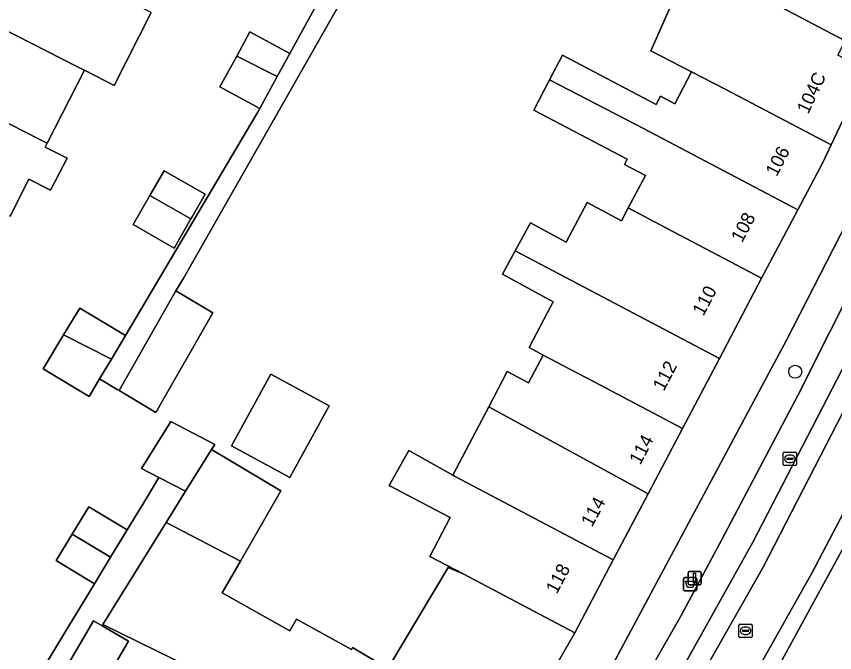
# Model space of a CAD drawing. Extents: x 160349 to 161355, y 381727 to 382854.
# Drawn here: x 160771 to 160832.4, y 382258.6 to 382306.4 of the extents above; entities that cross this region are included whole.
import ezdxf

# ---------------------------------------------------------------- set-up
doc = ezdxf.new("R2010")
doc.units = 0
for name, color, linetype in [('IMGEO_Afvalbak', 7, 'Continuous'), ('IMGEO_Boom', 7, 'Continuous'), ('IMGEO_Erf', 7, 'Continuous'), ('IMGEO_Kolk', 7, 'Continuous'), ('IMGEO_Lichtmast', 7, 'Continuous'), ('IMGEO_Pand', 7, 'Continuous'), ('IMGEO_Pand_nummerreeks', 7, 'Continuous'), ('IMGEO_Parkeervlak_open', 7, 'Continuous'), ('IMGEO_Rijbaan_lokaal_gesloten', 7, 'Continuous'), ('IMGEO_Rijbaan_lokaal_open', 7, 'Continuous'), ('IMGEO_Rioolput', 7, 'Continuous'), ('IMGEO_Voetpad_open', 7, 'Continuous')]:
    doc.layers.add(name, color=color, linetype=linetype)

msp = doc.modelspace()

# ---------------------------------------------------------------- linework, layer by layer
at = {"layer": 'IMGEO_Afvalbak'}
for p, q in [((160821.016, 382263.378), (160821.016, 382264.178)), ((160821.016, 382264.178), (160821.016, 382263.378)), ((160821.116, 382264.278), (160821.906, 382264.278)), ((160821.906, 382264.278), (160821.116, 382264.278)), ((160822.006, 382264.178), (160822.006, 382263.378)), ((160822.006, 382263.378), (160822.006, 382264.178)), ((160821.906, 382263.278), (160821.116, 382263.278)), ((160821.116, 382263.278), (160821.906, 382263.278))]:
    msp.add_line(p, q, dxfattribs=at)
msp.add_lwpolyline([(160821.159, 382263.992), (160821.863, 382263.992), (160821.714, 382263.522), (160821.308, 382263.522), (160821.159, 382263.992)], dxfattribs=at)
for centre, start, end in [((160821.116, 382264.178), 90, 180), ((160821.116, 382264.178), 90, 180), ((160821.906, 382264.178), 0, 90), ((160821.906, 382264.178), 360, 90), ((160821.116, 382263.378), 180, 270), ((160821.116, 382263.378), 180, 270), ((160821.906, 382263.378), 270, 0), ((160821.906, 382263.378), 270, 0)]:
    msp.add_arc(centre, 0.1, start, end, dxfattribs=at)
at = {"layer": 'IMGEO_Boom'}
msp.add_circle((160829.401, 382279.709), 0.489, dxfattribs=at)
at = {"layer": 'IMGEO_Erf'}
for points in [[(160802.381, 382319.928), (160783.462, 382286.678), (160782.929, 382285.783), (160785.687, 382284.139), (160781.428, 382276.661), (160778.67, 382278.304), (160778.524, 382278.391), (160777.203, 382279.186), (160776.409, 382277.866), (160772.973, 382279.932), (160774.499, 382282.471), (160775.712, 382284.489), (160779.149, 382282.423), (160789.026, 382299.122), (160789.217, 382299.471), (160786.234, 382301.101), (160787.491, 382303.405), (160788.482, 382305.222), (160791.467, 382303.592), (160794.993, 382310.046)], [(160772.959, 382257.437), (160774.526, 382260.018), (160776.819, 382263.796), (160773.937, 382265.543), (160775.13, 382267.513), (160776.385, 382269.584), (160779.269, 382267.836), (160780.768, 382270.309), (160781.657, 382271.776), (160780.351, 382272.453), (160782.536, 382275.974), (160785.839, 382274.254), (160785.605, 382273.878), (160790.795, 382270.763), (160787.765, 382265.504), (160786.388, 382263.114), (160791.47, 382260.265), (160791.968, 382261.147), (160796.093, 382258.863), (160796.186, 382259.019), (160798.82, 382257.443), (160803.356, 382265.025), (160804.476, 382264.541), (160801.972, 382265.853), (160803.51, 382268.777), (160802.354, 382269.385), (160798.937, 382271.184), (160800.412, 382273.799), (160803.701, 382271.944), (160806.403, 382277.078), (160807.793, 382279.72), (160809.377, 382278.887), (160810.472, 382280.968), (160809.427, 382281.52), (160810.813, 382284.157), (160811.234, 382284.958), (160807.431, 382287.033), (160808.388, 382288.789), (160809.538, 382290.896), (160812.213, 382289.437), (160813.78, 382292.414), (160816.369, 382291.049), (160816.872, 382292.005), (160818.152, 382294.439), (160816.592, 382295.26), (160816.799, 382295.653), (160809.773, 382299.35), (160810.971, 382301.626), (160811.936, 382303.459), (160818.961, 382299.762), (160819.085, 382299.998), (160819.126, 382300.075), (160819.29, 382300.387), (160820.36, 382299.824), (160821.622, 382302.222), (160818.559, 382303.797), (160821.582, 382310.638), (160833.15, 382304.546)], [(160781.081, 382306.667), (160778.291, 382301.193), (160776.056, 382302.333), (160773.271, 382296.858), (160773.128, 382296.576), (160774.756, 382295.748), (160773.528, 382293.334), (160771.9, 382294.163), (160770.485, 382291.382)], [(160834.745, 382302.338), (160832.085, 382296.731), (160831.466, 382295.427), (160829.591, 382291.871), (160826.879, 382286.728), (160823.708, 382280.714), (160820.934, 382275.452), (160818.351, 382270.553), (160815.736, 382265.593), (160812.852, 382260.124), (160808.268, 382252.126)], [(160815.558, 382257.479), (160828.746, 382282.08), (160838.339, 382300.821)], [(160794.418, 382252.416), (160777.45, 382260.733), (160777.399, 382260.645), (160779.362, 382259.504), (160777.086, 382255.586)]]:
    msp.add_lwpolyline(points, dxfattribs=at)
for points in [[(160779.722, 382290.766), (160780.977, 382292.947), (160782.042, 382294.799), (160785.117, 382293.03), (160784.143, 382291.336), (160784.052, 382291.178), (160782.797, 382288.997)], [(160787.109, 382274.148), (160790.06, 382279.541), (160794.416, 382277.157), (160791.464, 382271.764)]]:
    msp.add_lwpolyline(points, close=True, dxfattribs=at)
at = {"layer": 'IMGEO_Kolk'}
for p, q in [((160828.498, 382272.754), (160828.498, 382273.606)), ((160828.573, 382273.68), (160829.425, 382273.68)), ((160828.986, 382273.46), (160829.011, 382273.46)), ((160829.499, 382273.606), (160829.499, 382272.754)), ((160828.757, 382273.174), (160828.757, 382273.186)), ((160829.195, 382273.137), (160828.797, 382273.137)), ((160828.8, 382273.223), (160829.198, 382273.223)), ((160829.009, 382272.9), (160828.984, 382272.9)), ((160829.241, 382273.186), (160829.241, 382273.174)), ((160829.425, 382272.68), (160828.573, 382272.68))]:
    msp.add_line(p, q, dxfattribs=at)
for points in [[(160828.498, 382272.754), (160828.498, 382273.606)], [(160828.573, 382273.68), (160829.425, 382273.68)], [(160829.499, 382273.606), (160829.499, 382272.754)], [(160829.425, 382272.68), (160828.573, 382272.68)]]:
    msp.add_lwpolyline(points, dxfattribs=at)
for centre, radius, start, end in [((160828.575, 382273.604), 0.0765, 91.55205, 178.44795), ((160828.575, 382273.604), 0.0765, 91.55205, 178.44795), ((160829.423, 382273.604), 0.0765, 1.55205, 88.44795), ((160829.423, 382273.604), 0.0765, 1.55205, 88.44795), ((160828.575, 382272.756), 0.0765, 181.55205, 268.44795), ((160828.575, 382272.756), 0.0765, 181.55205, 268.44795), ((160828.797, 382273.183), 0.0403, 85.87752, 175.75265), ((160828.794, 382273.173), 0.0366, 178.93798, 274.71019), ((160829.198, 382273.18), 0.043, 264.86636, 352.45326), ((160829.202, 382273.185), 0.0386, 1.73085, 96.63898), ((160829.423, 382272.756), 0.0765, 271.55205, 358.44795), ((160829.423, 382272.756), 0.0765, 271.55205, 358.44795)]:
    msp.add_arc(centre, radius, start, end, dxfattribs=at)
for centre, major_axis, ratio, start_param, end_param in [((160828.985, 382273.18), (-0.387, 0.002), 0.722429, 4.712389, 7.853982), ((160829.01, 382273.18), (-0.39, 0.002), 0.717154, 1.570796, 4.712389)]:
    msp.add_ellipse(centre, major_axis=major_axis, ratio=ratio, start_param=start_param, end_param=end_param, dxfattribs=at)
at = {"layer": 'IMGEO_Lichtmast'}
for p, q in [((160821.356, 382263.826), (160821.356, 382264.626)), ((160821.356, 382264.626), (160821.356, 382263.826)), ((160821.456, 382264.726), (160822.246, 382264.726)), ((160822.246, 382264.726), (160821.456, 382264.726)), ((160822.346, 382264.626), (160822.346, 382263.826)), ((160822.346, 382263.826), (160822.346, 382264.626)), ((160822.246, 382263.726), (160821.456, 382263.726)), ((160821.456, 382263.726), (160822.246, 382263.726))]:
    msp.add_line(p, q, dxfattribs=at)
msp.add_lwpolyline([(160821.776, 382264.601), (160821.926, 382264.601), (160821.926, 382263.851), (160821.776, 382263.851), (160821.776, 382264.601)], dxfattribs=at)
for centre, start, end in [((160821.456, 382264.626), 90, 180), ((160821.456, 382264.626), 90, 180), ((160822.246, 382264.626), 0, 90), ((160822.246, 382264.626), 360, 90), ((160821.456, 382263.826), 180, 270), ((160821.456, 382263.826), 180, 270), ((160822.246, 382263.826), 270, 0), ((160822.246, 382263.826), 270, 0)]:
    msp.add_arc(centre, 0.1, start, end, dxfattribs=at)
at = {"layer": 'IMGEO_Pand'}
for points in [[(160768.667, 382306.097), (160775.503, 382302.618), (160776.056, 382302.333), (160778.291, 382301.193), (160781.081, 382306.667), (160778.841, 382307.807), (160771.451, 382311.568)], [(160833.15, 382304.546), (160821.582, 382310.638), (160818.559, 382303.797), (160821.622, 382302.222), (160824.135, 382300.929), (160832.085, 382296.731), (160834.745, 382302.338), (160832.586, 382303.474)], [(160765.885, 382300.628), (160772.721, 382297.149), (160773.271, 382296.858), (160776.056, 382302.333), (160775.503, 382302.618), (160768.667, 382306.097)], [(160788.482, 382305.222), (160787.491, 382303.405), (160790.522, 382301.862), (160791.467, 382303.592)], [(160824.135, 382300.929), (160821.622, 382302.222), (160820.36, 382299.824), (160819.29, 382300.387), (160819.126, 382300.075), (160819.085, 382299.998), (160818.961, 382299.762), (160811.936, 382303.459), (160810.971, 382301.626), (160818.02, 382297.973), (160829.591, 382291.871), (160831.466, 382295.427), (160832.085, 382296.731)], [(160790.522, 382301.862), (160787.491, 382303.405), (160786.234, 382301.101), (160789.217, 382299.471)], [(160810.971, 382301.626), (160809.773, 382299.35), (160816.799, 382295.653), (160816.592, 382295.26), (160818.152, 382294.439), (160816.872, 382292.005), (160818.834, 382290.971), (160826.879, 382286.728), (160829.591, 382291.871), (160818.02, 382297.973)], [(160773.271, 382296.858), (160772.721, 382297.149), (160765.885, 382300.628), (160763.102, 382295.158), (160769.939, 382291.678), (160770.485, 382291.382), (160771.9, 382294.163), (160773.528, 382293.334), (160774.756, 382295.748), (160773.128, 382296.576)], [(160780.977, 382292.947), (160784.052, 382291.178), (160784.143, 382291.336), (160785.117, 382293.03), (160782.042, 382294.799)], [(160784.052, 382291.178), (160780.977, 382292.947), (160779.722, 382290.766), (160782.797, 382288.997)], [(160808.388, 382288.789), (160812.196, 382286.785), (160823.708, 382280.714), (160826.879, 382286.728), (160818.834, 382290.971), (160816.872, 382292.005), (160816.369, 382291.049), (160813.78, 382292.414), (160812.213, 382289.437), (160809.538, 382290.896)], [(160812.196, 382286.785), (160808.388, 382288.789), (160807.431, 382287.033), (160811.234, 382284.958), (160810.813, 382284.157), (160809.427, 382281.52), (160810.472, 382280.968), (160812.049, 382280.137), (160812.967, 382279.653), (160813.824, 382279.201), (160820.934, 382275.452), (160823.708, 382280.714)], [(160782.929, 382285.783), (160778.67, 382278.304), (160781.428, 382276.661), (160785.687, 382284.139)], [(160778.082, 382280.648), (160779.149, 382282.423), (160775.712, 382284.489), (160774.499, 382282.471)], [(160778.082, 382280.648), (160774.499, 382282.471), (160772.973, 382279.932), (160776.409, 382277.866), (160777.203, 382279.186)], [(160813.824, 382279.201), (160812.967, 382279.653), (160812.049, 382280.137), (160810.472, 382280.968), (160809.377, 382278.887), (160807.793, 382279.72), (160806.403, 382277.078), (160818.351, 382270.553), (160820.934, 382275.452)], [(160790.06, 382279.541), (160787.109, 382274.148), (160791.464, 382271.764), (160794.416, 382277.157)], [(160806.403, 382277.078), (160803.701, 382271.944), (160803.82, 382271.877), (160815.736, 382265.593), (160818.351, 382270.553)], [(160785.605, 382273.878), (160785.839, 382274.254), (160782.536, 382275.974), (160780.351, 382272.453), (160781.657, 382271.776), (160783.657, 382270.738)], [(160785.605, 382273.878), (160783.657, 382270.738), (160782.2, 382268.389), (160787.765, 382265.504), (160790.795, 382270.763)], [(160804.476, 382264.541), (160812.852, 382260.124), (160815.736, 382265.593), (160803.82, 382271.877), (160803.701, 382271.944), (160800.412, 382273.799), (160798.937, 382271.184), (160802.354, 382269.385), (160803.51, 382268.777), (160801.972, 382265.853)], [(160779.269, 382267.836), (160776.385, 382269.584), (160775.13, 382267.513), (160778.029, 382265.789)], [(160798.82, 382257.443), (160796.186, 382259.019), (160796.093, 382258.863), (160791.968, 382261.147), (160791.47, 382260.265), (160786.388, 382263.114), (160787.765, 382265.504), (160782.2, 382268.389), (160777.45, 382260.733), (160794.418, 382252.416), (160794.68, 382252.259), (160796.617, 382251.1), (160796.718, 382251.27), (160797.346, 382250.895), (160798.876, 382250), (160804.93, 382246.459), (160805.262, 382247.012), (160807.05, 382250), (160807.561, 382250.892), (160808.268, 382252.126)], [(160778.029, 382265.789), (160775.13, 382267.513), (160773.937, 382265.543), (160776.819, 382263.796)], [(160808.268, 382252.126), (160812.852, 382260.124), (160804.476, 382264.541), (160803.356, 382265.025), (160798.82, 382257.443)], [(160779.362, 382259.504), (160777.399, 382260.645), (160776.746, 382261.024), (160774.398, 382256.981), (160777.086, 382255.586)]]:
    msp.add_lwpolyline(points, close=True, dxfattribs=at)
at = {"layer": 'IMGEO_Parkeervlak_open'}
for points in [[(160781.786, 382191.466), (160786.323, 382199.028), (160798.28, 382218.963), (160805.521, 382230.961), (160817.325, 382250.962), (160826.186, 382266.882), (160838.167, 382290.047), (160842.376, 382298.812)], [(160839.013, 382296.685), (160829.617, 382277.989), (160823.877, 382267.074), (160820.834, 382261.421), (160816.429, 382253.709), (160815.075, 382251.417), (160814.238, 382250), (160812.776, 382247.525), (160807.918, 382239.299), (160796.693, 382219.912), (160784.85, 382200.156), (160781.859, 382195.236), (160781.646, 382194.422), (160781.963, 382193.031)]]:
    msp.add_lwpolyline(points, dxfattribs=at)
at = {"layer": 'IMGEO_Rijbaan_lokaal_gesloten'}
for points in [[(160870.039, 382363.675), (160863.441, 382345.553), (160862.813, 382344.017), (160858.578, 382333.835), (160856.293, 382328.731), (160854.763, 382325.314), (160854.74, 382325.262), (160850.03, 382314.742), (160844.333, 382302.883), (160842.376, 382298.812), (160838.167, 382290.047), (160826.186, 382266.882), (160817.325, 382250.962), (160805.521, 382230.961), (160798.28, 382218.963), (160786.323, 382199.028)], [(160798.503, 382206.859), (160798.962, 382207.633), (160800.434, 382210.12), (160801.83, 382212.468), (160804.931, 382217.699), (160806.44, 382220.243), (160820.447, 382243.859), (160823.843, 382250), (160824.345, 382250.697), (160824.515, 382250.932), (160833.193, 382266.844), (160846.051, 382292.081), (160846.152, 382292.278), (160846.237, 382292.445), (160848.99, 382298.282), (160849.068, 382298.447), (160856.008, 382313.16), (160856.147, 382313.455), (160858.959, 382319.416), (160859.359, 382320.315), (160867.708, 382339.101), (160867.955, 382339.717), (160869.629, 382343.884), (160875.162, 382358.523)], [(160792.985, 382200.423), (160805.748, 382221.628), (160816.567, 382239.989), (160824.699, 382254.022), (160830.666, 382264.645), (160835.649, 382274.12), (160839.879, 382282.612), (160846.567, 382296.087), (160853.059, 382309.759), (160859.092, 382322.809), (160864.338, 382334.874), (160869.059, 382345.759), (160870.928, 382350.579), (160873.42, 382357.694)], [(160873.42, 382357.694), (160870.928, 382350.579), (160869.059, 382345.759), (160864.338, 382334.874), (160859.092, 382322.809), (160853.059, 382309.759), (160846.567, 382296.087), (160839.879, 382282.612), (160835.649, 382274.12), (160830.666, 382264.645), (160824.699, 382254.022), (160816.567, 382239.989), (160805.748, 382221.628), (160792.985, 382200.423)], [(160784.239, 382192.537), (160812.989, 382240.37), (160826.989, 382265.037), (160837.239, 382284.953), (160845.281, 382301.287), (160850.947, 382313.328), (160862.656, 382339.12), (160868.864, 382355.162)], [(160868.864, 382355.162), (160862.656, 382339.12), (160850.947, 382313.328), (160845.281, 382301.287), (160837.239, 382284.953), (160826.989, 382265.037), (160812.989, 382240.37), (160784.239, 382192.537)]]:
    msp.add_lwpolyline(points, dxfattribs=at)
at = {"layer": 'IMGEO_Rijbaan_lokaal_open'}
msp.add_lwpolyline([(160833.193, 382266.844), (160824.515, 382250.932)], dxfattribs=at)
at = {"layer": 'IMGEO_Rioolput'}
for p, q in [((160825.171, 382259.847), (160825.171, 382260.699)), ((160825.246, 382260.773), (160826.098, 382260.773)), ((160825.659, 382260.553), (160825.684, 382260.553)), ((160826.172, 382260.699), (160826.172, 382259.847)), ((160825.43, 382260.267), (160825.43, 382260.279)), ((160825.868, 382260.23), (160825.47, 382260.23)), ((160825.473, 382260.316), (160825.871, 382260.316)), ((160825.682, 382259.993), (160825.657, 382259.993)), ((160825.914, 382260.279), (160825.914, 382260.267)), ((160826.098, 382259.773), (160825.246, 382259.773))]:
    msp.add_line(p, q, dxfattribs=at)
for points in [[(160825.171, 382259.847), (160825.171, 382260.699)], [(160825.246, 382260.773), (160826.098, 382260.773)], [(160826.172, 382260.699), (160826.172, 382259.847)], [(160826.098, 382259.773), (160825.246, 382259.773)]]:
    msp.add_lwpolyline(points, dxfattribs=at)
for centre, radius, start, end in [((160825.248, 382260.697), 0.0765, 91.55205, 178.44795), ((160825.248, 382260.697), 0.0765, 91.55205, 178.44795), ((160826.096, 382260.697), 0.0765, 1.55205, 88.44795), ((160826.096, 382260.697), 0.0765, 1.55205, 88.44795), ((160825.47, 382260.276), 0.0403, 85.87752, 175.75265), ((160825.467, 382260.266), 0.0366, 178.93798, 274.71019), ((160825.871, 382260.273), 0.043, 264.86636, 352.45326), ((160825.875, 382260.278), 0.0386, 1.73085, 96.63898), ((160825.248, 382259.849), 0.0765, 181.55205, 268.44795), ((160825.248, 382259.849), 0.0765, 181.55205, 268.44795), ((160826.096, 382259.849), 0.0765, 271.55205, 358.44795), ((160826.096, 382259.849), 0.0765, 271.55205, 358.44795)]:
    msp.add_arc(centre, radius, start, end, dxfattribs=at)
for centre, major_axis, ratio, start_param, end_param in [((160825.658, 382260.273), (-0.387, 0.002), 0.722429, 4.712389, 7.853982), ((160825.683, 382260.273), (-0.39, 0.002), 0.717154, 1.570796, 4.712389)]:
    msp.add_ellipse(centre, major_axis=major_axis, ratio=ratio, start_param=start_param, end_param=end_param, dxfattribs=at)
at = {"layer": 'IMGEO_Voetpad_open'}
msp.add_lwpolyline([(160802.381, 382319.928), (160807.336, 382329.603), (160806.047, 382330.263), (160805.326, 382328.888), (160803.542, 382325.406), (160802.419, 382323.35), (160801.101, 382320.936), (160797.563, 382314.445), (160796.61, 382312.699), (160795.122, 382309.975), (160794.993, 382310.046), (160791.467, 382303.592), (160790.522, 382301.862), (160789.217, 382299.471), (160789.026, 382299.122), (160779.149, 382282.423), (160778.082, 382280.648), (160777.203, 382279.186), (160778.524, 382278.391), (160778.67, 382278.304), (160782.929, 382285.783), (160783.462, 382286.678)], close=True, dxfattribs=at)
for points in [[(160843.818, 382306.679), (160846.821, 382312.974), (160844.409, 382314.087), (160840.283, 382305.069), (160838.339, 382300.821), (160828.746, 382282.08), (160815.558, 382257.479), (160811.234, 382250), (160794.573, 382221.181), (160772.407, 382184.113), (160770.967, 382181.708)], [(160781.963, 382193.031), (160781.646, 382194.422), (160781.859, 382195.236), (160784.85, 382200.156), (160796.693, 382219.912), (160807.918, 382239.299), (160812.776, 382247.525), (160812.345, 382247.775), (160813.659, 382250), (160814.643, 382251.667), (160815.075, 382251.417), (160816.429, 382253.709), (160820.834, 382261.421), (160823.877, 382267.074), (160829.617, 382277.989), (160839.013, 382296.685)], [(160768.823, 382247.382), (160771.5, 382251.991), (160772.329, 382253.419), (160774.398, 382256.981), (160776.746, 382261.024), (160777.399, 382260.645), (160777.45, 382260.733), (160782.2, 382268.389), (160783.657, 382270.738), (160781.657, 382271.776), (160780.768, 382270.309), (160779.269, 382267.836), (160778.029, 382265.789), (160776.819, 382263.796), (160774.526, 382260.018), (160772.959, 382257.437), (160771.796, 382255.423), (160768.527, 382249.762)]]:
    msp.add_lwpolyline(points, dxfattribs=at)

# ---------------------------------------------------------------- texts
at = {"layer": 'IMGEO_Pand_nummerreeks'}
for s, rotation, p in [('104C', 64.61818, (160830.371, 382298.997)), ('106', 62.83628, (160828.008, 382294.305)), ('108', 62.2003, (160825.407, 382289.339)), ('110', 62.19893, (160822.508, 382283.84)), ('112', 62.2003, (160819.533, 382278.197)), ('114', 62.2003, (160817.768, 382272.663)), ('114', 61.47906, (160814.143, 382267.997)), ('118', 62.19893, (160811.508, 382262.978))]:
    msp.add_text(s, height=1, rotation=rotation, dxfattribs=at).set_placement(p)

doc.saveas('drawing.dxf')
